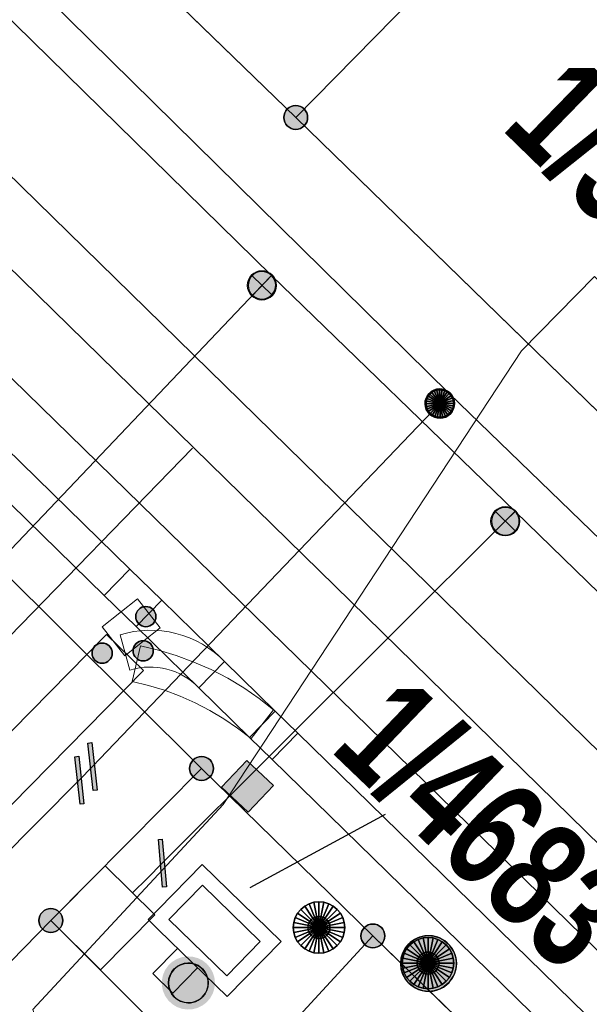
# Model space of a CAD drawing. Header units: metres. Extents: x 2695560 to 2696939, y 1260491 to 1262050.
# Tile 271 of 656: x 2695813.53 to 2695821.27, y 1260949.32 to 1260962.72. Entities that reach past the tile are written whole.
import ezdxf

# ---------------------------------------------------------------- set-up
doc = ezdxf.new("R2010")
doc.units = ezdxf.units.M
doc.linetypes.add('AUSGEZOGEN', pattern=[0])
for name, color, linetype in [('XR$1$AV_Flächen (EO)', 7, 'AUSGEZOGEN'), ('XR$1$AV_Grenzpunkte', 7, 'AUSGEZOGEN'), ('XR$1$AV_Grundstück-Nr.', 7, 'AUSGEZOGEN'), ('XR$1$AV_Hinweislinien', 7, 'AUSGEZOGEN'), ('XR$1$AV_Höhenfixpunkte', 7, 'AUSGEZOGEN'), ('XR$1$AV_Linien (BB)', 7, 'AUSGEZOGEN'), ('XR$1$AV_Linien (EO)', 7, 'AUSGEZOGEN'), ('XR$1$AW_LK_Einlaufschacht alt', 24, 'AUSGEZOGEN'), ('XR$1$AW_LK_Schachtdeckel', 24, 'AUSGEZOGEN'), ('XR$1$EW_LK_Knoten', 1, 'AUSGEZOGEN'), ('XR$1$GA_LK_Absperrarmatur', 32, 'AUSGEZOGEN'), ('XR$1$GA_LK_Rohrleitungsteil', 32, 'AUSGEZOGEN'), ('XR$1$Liegenschaftsgrenzen', 7, 'AUSGEZOGEN'), ('XR$1$PFAV', 255, 'AUSGEZOGEN'), ('XR$1$PFAW', 255, 'AUSGEZOGEN'), ('XR$1$PFGA', 255, 'AUSGEZOGEN'), ('XR$1$PFWA', 255, 'AUSGEZOGEN'), ('XR$1$RAEW', 8, 'AUSGEZOGEN'), ('XR$1$WA_LK_Absperrarmatur', 171, 'AUSGEZOGEN'), ('XR$1$WA_LK_Rohrleitungsteil', 171, 'AUSGEZOGEN')]:
    doc.layers.add(name, color=color, linetype=linetype)
for name, color, linetype, lineweight in [('XR$2$ABW-Linie-M-ungenau-tot', 6, 'AUSGEZOGEN', 18), ('XR$2$ABW-Linie-R-genau', 4, 'AUSGEZOGEN', 18), ('XR$2$ABW-LinieFlaeche-R-genau', 4, 'AUSGEZOGEN', 18), ('XR$2$ABW-Punkt', 6, 'AUSGEZOGEN', 18), ('XR$2$ELE-Flaeche-oberirdisch', 1, 'AUSGEZOGEN', 18), ('XR$2$ELE-LinieFlaeche-genau', 1, 'AUSGEZOGEN', 18), ('XR$2$GAS-Linie-genau', 12, 'AUSGEZOGEN', 18), ('XR$2$GAS-Punkt', 12, 'AUSGEZOGEN', 18), ('XR$2$KOM-Linie-U-genau', 91, 'AUSGEZOGEN', 18), ('XR$2$WAS-Flaeche-oberirdisch', 5, 'AUSGEZOGEN', 18), ('XR$2$WAS-Linie-genau', 5, 'AUSGEZOGEN', 18), ('XR$2$WAS-Punkt', 5, 'AUSGEZOGEN', 18)]:
    doc.layers.add(name, color=color, linetype=linetype, lineweight=lineweight)
doc.styles.add('ARIAL', font='arial.ttf')

# ---------------------------------------------------------------- blocks, each defined once
blk = doc.blocks.new('BAV15')
at = {"layer": 'XR$1$PFAV', "transparency": 33554687}
blk.add_hatch(color=7, dxfattribs=at).paths.add_polyline_path([(0.5, 0), (0.49, 0.101), (0.459, 0.197), (0.41, 0.286), (0.344, 0.362), (0.264, 0.424), (0.174, 0.469), (0.076, 0.494), (-0.025, 0.499), (-0.125, 0.484), (-0.22, 0.449), (-0.306, 0.395), (-0.379, 0.326), (-0.437, 0.243), (-0.477, 0.15), (-0.497, 0.051), (-0.497, -0.051), (-0.477, -0.15), (-0.437, -0.243), (-0.379, -0.326), (-0.306, -0.395), (-0.22, -0.449), (-0.125, -0.484), (-0.025, -0.499), (0.076, -0.494), (0.174, -0.469), (0.264, -0.424), (0.344, -0.362), (0.41, -0.286), (0.459, -0.197), (0.49, -0.101)])
at = {"color": 7, "transparency": 33554687}
for start, end in [(90, 270), (270, 90)]:
    blk.add_arc((0, 0), 0.5, start, end, dxfattribs=at)
at = {"layer": 'XR$1$PFAV', "transparency": 33554687}
blk.add_circle((0, 0), 0.5, dxfattribs=at)
blk = doc.blocks.new('BWAV18')
at = {"true_color": 0x000000, "transparency": 33554687}
blk.add_hatch(color=18, dxfattribs=at).paths.add_polyline_path([(0.3, 0), (0.294, 0.06), (0.276, 0.118), (0.246, 0.171), (0.207, 0.217), (0.159, 0.255), (0.104, 0.281), (0.045, 0.297), (-0.015, 0.3), (-0.075, 0.29), (-0.132, 0.269), (-0.184, 0.237), (-0.228, 0.195), (-0.262, 0.146), (-0.286, 0.09), (-0.298, 0.03), (-0.298, -0.03), (-0.286, -0.09), (-0.262, -0.146), (-0.228, -0.195), (-0.184, -0.237), (-0.132, -0.269), (-0.075, -0.29), (-0.015, -0.3), (0.045, -0.297), (0.104, -0.281), (0.159, -0.255), (0.207, -0.217), (0.246, -0.171), (0.276, -0.118), (0.294, -0.06)])
at = {"layer": 'XR$1$PFAV', "transparency": 33554687}
blk.add_hatch(color=7, dxfattribs=at).paths.add_polyline_path([(0.67, 0), (0.656, 0.135), (0.616, 0.264), (0.55, 0.383), (0.462, 0.486), (0.354, 0.569), (0.233, 0.628), (0.101, 0.662), (-0.034, 0.669), (-0.168, 0.649), (-0.295, 0.602), (-0.41, 0.53), (-0.508, 0.436), (-0.586, 0.325), (-0.639, 0.201), (-0.667, 0.068), (-0.667, -0.068), (-0.639, -0.201), (-0.586, -0.325), (-0.508, -0.436), (-0.41, -0.53), (-0.295, -0.602), (-0.168, -0.649), (-0.034, -0.669), (0.101, -0.662), (0.233, -0.628), (0.354, -0.569), (0.462, -0.486), (0.55, -0.383), (0.616, -0.264), (0.656, -0.135)])
at = {"color": 7, "transparency": 33554687}
for start, end in [(91.1948, 268.8052), (268.8052, 91.1948)]:
    blk.add_arc((0, 0), 0.5, start, end, dxfattribs=at)
at = {"layer": 'XR$1$PFAV', "transparency": 33554687}
blk.add_circle((0, 0), 0.5, dxfattribs=at)
blk = doc.blocks.new('BAW2089')
at = {"layer": 'XR$1$PFAW', "transparency": 33554687}
blk.add_hatch(color=7, dxfattribs=at).paths.add_polyline_path([(-0.5, 0.5), (-0.5, -0.5), (0.5, -0.5), (0.5, 0.5)])
at = {"transparency": 33554687}
blk.add_lwpolyline([(-0.5, 0.5), (0.5, 0.5), (0.5, -0.5), (-0.5, -0.5), (-0.5, 0.5)], close=True, dxfattribs=at)
at = {"layer": 'XR$1$PFAW', "transparency": 33554687}
blk.add_lwpolyline([(-0.5, 0.5), (0.5, 0.5), (0.5, -0.5), (-0.5, -0.5), (-0.5, 0.5)], close=True, dxfattribs=at)
blk = doc.blocks.new('BAW2088')
at = {"layer": 'XR$1$PFAW', "transparency": 33554687}
blk.add_hatch(color=253, dxfattribs=at).paths.add_polyline_path([(0.51, 0), (0.5, 0.101), (0.47, 0.197), (0.421, 0.286), (0.355, 0.362), (0.275, 0.424), (0.184, 0.469), (0.086, 0.494), (-0.015, 0.499), (-0.115, 0.484), (-0.21, 0.449), (-0.296, 0.395), (-0.369, 0.326), (-0.427, 0.243), (-0.467, 0.15), (-0.487, 0.051), (-0.487, -0.051), (-0.467, -0.15), (-0.427, -0.243), (-0.369, -0.326), (-0.296, -0.395), (-0.21, -0.449), (-0.115, -0.484), (-0.015, -0.499), (0.086, -0.494), (0.184, -0.469), (0.275, -0.424), (0.355, -0.362), (0.421, -0.286), (0.47, -0.197), (0.5, -0.101)])
at = {"transparency": 33554687}
for start, end in [(91.1948, 268.8052), (268.8052, 91.1948)]:
    blk.add_arc((0.01, 0), 0.5, start, end, dxfattribs=at)
at = {"layer": 'XR$1$PFAW', "transparency": 33554687}
blk.add_circle((0.01, 0), 0.5, dxfattribs=at)
blk = doc.blocks.new('BWA2013')
at = {"true_color": 0x000000, "transparency": 33554687}
blk.add_hatch(color=18, dxfattribs=at).paths.add_polyline_path([(-0.291, -0.409), (0.352, 0.357), (0.291, 0.409), (-0.352, -0.357)])
at = {"transparency": 33554687}
blk.add_lwpolyline([(-0.291, -0.409), (-0.352, -0.357), (0.291, 0.409), (0.352, 0.357), (-0.291, -0.409)], close=True, dxfattribs=at)
blk = doc.blocks.new('BWA965')
at = {"layer": 'XR$1$PFWA', "transparency": 33554687}
blk.add_hatch(color=7, dxfattribs=at).paths.add_polyline_path([(0, 0.5), (-0.051, 0.497), (-0.101, 0.49), (-0.15, 0.477), (-0.197, 0.459), (-0.243, 0.437), (-0.286, 0.41), (-0.326, 0.379), (-0.362, 0.344), (-0.395, 0.306), (-0.424, 0.264), (-0.449, 0.22), (-0.469, 0.174), (-0.484, 0.125), (-0.494, 0.076), (-0.499, 0.025), (-0.499, -0.025), (-0.494, -0.076), (-0.484, -0.125), (-0.469, -0.174), (-0.449, -0.22), (-0.424, -0.264), (-0.395, -0.306), (-0.362, -0.344), (-0.326, -0.379), (-0.286, -0.41), (-0.243, -0.437), (-0.197, -0.459), (-0.15, -0.477), (-0.101, -0.49), (-0.051, -0.497), (0, -0.5), (0.051, -0.497), (0.101, -0.49), (0.15, -0.477), (0.197, -0.459), (0.243, -0.437), (0.286, -0.41), (0.326, -0.379), (0.362, -0.344), (0.395, -0.306), (0.424, -0.264), (0.449, -0.22), (0.469, -0.174), (0.484, -0.125), (0.494, -0.076), (0.499, -0.025), (0.499, 0.025), (0.494, 0.076), (0.484, 0.125), (0.469, 0.174), (0.449, 0.22), (0.424, 0.264), (0.395, 0.306), (0.362, 0.344), (0.326, 0.379), (0.286, 0.41), (0.243, 0.437), (0.197, 0.459), (0.15, 0.477), (0.101, 0.49), (0.051, 0.497)])
at = {"transparency": 33554687}
blk.add_line((0, 0.5), (0, -0.5), dxfattribs=at)
for start, end in [(90, 270), (270, 90)]:
    blk.add_arc((0, 0), 0.5, start, end, dxfattribs=at)
blk = doc.blocks.new('BGA2013')
at = {"transparency": 33554687}
blk.add_hatch(color=36, dxfattribs=at).paths.add_polyline_path([(-0.291, -0.409), (0.352, 0.357), (0.291, 0.409), (-0.352, -0.357)])
at = {"color": 32, "transparency": 33554687}
blk.add_lwpolyline([(-0.291, -0.409), (-0.352, -0.357), (0.291, 0.409), (0.352, 0.357), (-0.291, -0.409)], close=True, dxfattribs=at)
blk = doc.blocks.new('BGA965')
at = {"layer": 'XR$1$PFGA', "transparency": 33554687}
blk.add_hatch(color=7, dxfattribs=at).paths.add_polyline_path([(0.5, 0), (0.49, 0.101), (0.459, 0.197), (0.41, 0.286), (0.344, 0.362), (0.264, 0.424), (0.174, 0.469), (0.076, 0.494), (-0.025, 0.499), (-0.125, 0.484), (-0.22, 0.449), (-0.306, 0.395), (-0.379, 0.326), (-0.437, 0.243), (-0.477, 0.15), (-0.497, 0.051), (-0.497, -0.051), (-0.477, -0.15), (-0.437, -0.243), (-0.379, -0.326), (-0.306, -0.395), (-0.22, -0.449), (-0.125, -0.484), (-0.025, -0.499), (0.076, -0.494), (0.174, -0.469), (0.264, -0.424), (0.344, -0.362), (0.41, -0.286), (0.459, -0.197), (0.49, -0.101)])
at = {"color": 32, "transparency": 33554687}
blk.add_line((0, 0.5), (0, -0.5), dxfattribs=at)
for start, end in [(90, 270), (270, 90)]:
    blk.add_arc((0, 0), 0.5, start, end, dxfattribs=at)
at = {"layer": 'XR$1$PFGA', "transparency": 33554687}
blk.add_circle((0, 0), 0.5, dxfattribs=at)
blk = doc.blocks.new('BEW957')
at = {"layer": 'XR$1$RAEW', "transparency": 33554687}
blk.add_hatch(color=1, dxfattribs=at).paths.add_polyline_path([(-0.5, 0), (-0.497, -0.051), (-0.49, -0.101), (-0.477, -0.15), (-0.459, -0.197), (-0.437, -0.243), (-0.41, -0.286), (-0.379, -0.326), (-0.344, -0.362), (-0.306, -0.395), (-0.264, -0.424), (-0.22, -0.449), (-0.174, -0.469), (-0.125, -0.484), (-0.076, -0.494), (-0.025, -0.499), (0.025, -0.499), (0.076, -0.494), (0.125, -0.484), (0.174, -0.469), (0.22, -0.449), (0.264, -0.424), (0.306, -0.395), (0.344, -0.362), (0.379, -0.326), (0.41, -0.286), (0.437, -0.243), (0.459, -0.197), (0.477, -0.15), (0.49, -0.101), (0.497, -0.051), (0.5, 0), (0.497, 0.051), (0.49, 0.101), (0.477, 0.15), (0.459, 0.197), (0.437, 0.243), (0.41, 0.286), (0.379, 0.326), (0.344, 0.362), (0.306, 0.395), (0.264, 0.424), (0.22, 0.449), (0.174, 0.469), (0.125, 0.484), (0.076, 0.494), (0.025, 0.499), (-0.025, 0.499), (-0.076, 0.494), (-0.125, 0.484), (-0.174, 0.469), (-0.22, 0.449), (-0.264, 0.424), (-0.306, 0.395), (-0.344, 0.362), (-0.379, 0.326), (-0.41, 0.286), (-0.437, 0.243), (-0.459, 0.197), (-0.477, 0.15), (-0.49, 0.101), (-0.497, 0.051)])
at = {"color": 1, "transparency": 33554687}
for start, end in [(90, 180), (0, 90), (180, 270), (270, 0)]:
    blk.add_arc((0, 0), 0.5, start, end, dxfattribs=at)
at = {"layer": 'XR$1$RAEW', "color": 1, "transparency": 33554687}
blk.add_circle((0, 0), 0.5, dxfattribs=at)
blk = doc.blocks.new('GAS-ABSPERRORGAN')
at = {"layer": 'XR$2$GAS-Punkt', "linetype": 'AUSGEZOGEN', "lineweight": 25, "transparency": 33554687}
blk.add_line((0, 200, 2500), (0, -200, 2500), dxfattribs=at)
for points in [[(-141, 141, 2500), (0, 0, 2500), (-166, 111, 2500)], [(-141, 141), (0, 0), (-166, 111)], [(-141, 141, 2500), (-141, 141), (-166, 111), (-166, 111, 2500)], [(-111, 166, 2500), (0, 0, 2500), (-141, 141, 2500)], [(-111, 166), (0, 0), (-141, 141)], [(-111, 166, 2500), (-111, 166), (-141, 141), (-141, 141, 2500)], [(-77, 185, 2500), (0, 0, 2500), (-111, 166, 2500)], [(-77, 185), (0, 0), (-111, 166)], [(-77, 185, 2500), (-77, 185), (-111, 166), (-111, 166, 2500)], [(-39, 196, 2500), (0, 0, 2500), (-77, 185, 2500)], [(-39, 196), (0, 0), (-77, 185)], [(-39, 196, 2500), (-39, 196), (-77, 185), (-77, 185, 2500)], [(0, 200, 2500), (0, 0, 2500), (-39, 196, 2500)], [(0, 200), (0, 0), (-39, 196)], [(0, 200, 2500), (0, 200), (-39, 196), (-39, 196, 2500)], [(39, 196, 2500), (0, 0, 2500), (0, 200, 2500)], [(39, 196), (0, 0), (0, 200)], [(39, 196, 2500), (39, 196), (0, 200), (0, 200, 2500)], [(77, 185, 2500), (0, 0, 2500), (39, 196, 2500)], [(77, 185), (0, 0), (39, 196)], [(111, 166, 2500), (0, 0, 2500), (77, 185, 2500)], [(111, 166), (0, 0), (77, 185)], [(141, 141, 2500), (0, 0, 2500), (111, 166, 2500)], [(141, 141), (0, 0), (111, 166)], [(166, 111, 2500), (0, 0, 2500), (141, 141, 2500)], [(166, 111), (0, 0), (141, 141)], [(77, 185, 2500), (77, 185), (39, 196), (39, 196, 2500)], [(111, 166, 2500), (111, 166), (77, 185), (77, 185, 2500)], [(141, 141, 2500), (141, 141), (111, 166), (111, 166, 2500)], [(166, 111, 2500), (166, 111), (141, 141), (141, 141, 2500)], [(-196, 39, 2500), (0, 0, 2500), (-200, 0, 2500)], [(-196, 39), (0, 0), (-200, 0)], [(-196, 39, 2500), (-196, 39), (-200, 0), (-200, 0, 2500)], [(-200, 0, 2500), (0, 0, 2500), (-196, -39, 2500)], [(-200, 0), (0, 0), (-196, -39)], [(-185, 77, 2500), (0, 0, 2500), (-196, 39, 2500)], [(-185, 77), (0, 0), (-196, 39)], [(-185, 77, 2500), (-185, 77), (-196, 39), (-196, 39, 2500)], [(-196, -39, 2500), (0, 0, 2500), (-185, -77, 2500)], [(-196, -39), (0, 0), (-185, -77)], [(-166, 111, 2500), (0, 0, 2500), (-185, 77, 2500)], [(-166, 111), (0, 0), (-185, 77)], [(-166, 111, 2500), (-166, 111), (-185, 77), (-185, 77, 2500)], [(-185, -77, 2500), (0, 0, 2500), (-166, -111, 2500)], [(-185, -77), (0, 0), (-166, -111)], [(-166, -111, 2500), (0, 0, 2500), (-141, -141, 2500)], [(-166, -111), (0, 0), (-141, -141)], [(-141, -141, 2500), (0, 0, 2500), (-111, -166, 2500)], [(-141, -141), (0, 0), (-111, -166)], [(-111, -166, 2500), (0, 0, 2500), (-77, -185, 2500)], [(-111, -166), (0, 0), (-77, -185)], [(-77, -185, 2500), (0, 0, 2500), (-39, -196, 2500)], [(-77, -185), (0, 0), (-39, -196)], [(-39, -196, 2500), (0, 0, 2500), (0, -200, 2500)], [(-39, -196), (0, 0), (0, -200)], [(185, 77, 2500), (0, 0, 2500), (166, 111, 2500)], [(185, 77), (0, 0), (166, 111)], [(196, 39, 2500), (0, 0, 2500), (185, 77, 2500)], [(196, 39), (0, 0), (185, 77)], [(200, 0, 2500), (0, 0, 2500), (196, 39, 2500)], [(200, 0), (0, 0), (196, 39)], [(0, -200, 2500), (0, 0, 2500), (39, -196, 2500)], [(39, -196, 2500), (0, 0, 2500), (77, -185, 2500)], [(77, -185, 2500), (0, 0, 2500), (111, -166, 2500)], [(111, -166, 2500), (0, 0, 2500), (141, -141, 2500)], [(141, -141, 2500), (0, 0, 2500), (166, -111, 2500)], [(166, -111, 2500), (0, 0, 2500), (185, -77, 2500)], [(185, -77, 2500), (0, 0, 2500), (196, -39, 2500)], [(196, -39, 2500), (0, 0, 2500), (200, 0, 2500)], [(0, -200), (0, 0), (39, -196)], [(39, -196), (0, 0), (77, -185)], [(77, -185), (0, 0), (111, -166)], [(111, -166), (0, 0), (141, -141)], [(141, -141), (0, 0), (166, -111)], [(166, -111), (0, 0), (185, -77)], [(185, -77), (0, 0), (196, -39)], [(196, -39), (0, 0), (200, 0)], [(185, 77, 2500), (185, 77), (166, 111), (166, 111, 2500)], [(196, 39, 2500), (196, 39), (185, 77), (185, 77, 2500)], [(200, 0, 2500), (200, 0), (196, 39), (196, 39, 2500)], [(-200, 0, 2500), (-200, 0), (-196, -39), (-196, -39, 2500)], [(-196, -39, 2500), (-196, -39), (-185, -77), (-185, -77, 2500)], [(-185, -77, 2500), (-185, -77), (-166, -111), (-166, -111, 2500)], [(-166, -111, 2500), (-166, -111), (-141, -141), (-141, -141, 2500)], [(141, -141, 2500), (141, -141), (166, -111), (166, -111, 2500)], [(166, -111, 2500), (166, -111), (185, -77), (185, -77, 2500)], [(185, -77, 2500), (185, -77), (196, -39), (196, -39, 2500)], [(196, -39, 2500), (196, -39), (200, 0), (200, 0, 2500)], [(-141, -141, 2500), (-141, -141), (-111, -166), (-111, -166, 2500)], [(-111, -166, 2500), (-111, -166), (-77, -185), (-77, -185, 2500)], [(-77, -185, 2500), (-77, -185), (-39, -196), (-39, -196, 2500)], [(-39, -196, 2500), (-39, -196), (0, -200), (0, -200, 2500)], [(0, -200, 2500), (0, -200), (39, -196), (39, -196, 2500)], [(39, -196, 2500), (39, -196), (77, -185), (77, -185, 2500)], [(77, -185, 2500), (77, -185), (111, -166), (111, -166, 2500)], [(111, -166, 2500), (111, -166), (141, -141), (141, -141, 2500)]]:
    blk.add_3dface(points, dxfattribs=at)
blk = doc.blocks.new('WAS-ABSPERRORGAN')
at = {"layer": 'XR$2$WAS-Punkt', "linetype": 'AUSGEZOGEN', "transparency": 33554687}
for p, q in [((0, 200, 2500), (0, -200, 2500)), ((0, 0), (0, 0))]:
    blk.add_line(p, q, dxfattribs=at)
blk.add_circle((0, 0, 502500), 200, dxfattribs=at)
blk = doc.blocks.new('ABW-EINLAUFSCHACHT_RUND')
at = {"layer": 'XR$2$ABW-Linie-M-ungenau-tot', "linetype": 'AUSGEZOGEN', "lineweight": 25, "transparency": 33554687}
for points in [[(-57, 139, 2500), (0, 0, 2500), (-83, 125, 2500)], [(-57, 139), (0, 0), (-83, 125)], [(-57, 139, 2500), (-57, 139), (-83, 125), (-83, 125, 2500)], [(-29, 147, 2500), (0, 0, 2500), (-57, 139, 2500)], [(-29, 147), (0, 0), (-57, 139)], [(-29, 147, 2500), (-29, 147), (-57, 139), (-57, 139, 2500)], [(0, 150, 2500), (0, 0, 2500), (-29, 147, 2500)], [(0, 150), (0, 0), (-29, 147)], [(0, 150, 2500), (0, 150), (-29, 147), (-29, 147, 2500)], [(29, 147, 2500), (0, 0, 2500), (0, 150, 2500)], [(29, 147), (0, 0), (0, 150)], [(29, 147, 2500), (29, 147), (0, 150), (0, 150, 2500)], [(57, 139, 2500), (0, 0, 2500), (29, 147, 2500)], [(57, 139), (0, 0), (29, 147)], [(83, 125, 2500), (0, 0, 2500), (57, 139, 2500)], [(83, 125), (0, 0), (57, 139)], [(57, 139, 2500), (57, 139), (29, 147), (29, 147, 2500)], [(83, 125, 2500), (83, 125), (57, 139), (57, 139, 2500)], [(-147, 29, 2500), (0, 0, 2500), (-150, 0, 2500)], [(-147, 29), (0, 0), (-150, 0)], [(-147, 29, 2500), (-147, 29), (-150, 0), (-150, 0, 2500)], [(-150, 0, 2500), (0, 0, 2500), (-147, -29, 2500)], [(-150, 0), (0, 0), (-147, -29)], [(-150, 0, 2500), (-150, 0), (-147, -29), (-147, -29, 2500)], [(-139, 57, 2500), (0, 0, 2500), (-147, 29, 2500)], [(-139, 57), (0, 0), (-147, 29)], [(-139, 57, 2500), (-139, 57), (-147, 29), (-147, 29, 2500)], [(-147, -29, 2500), (0, 0, 2500), (-139, -57, 2500)], [(-147, -29), (0, 0), (-139, -57)], [(-125, 83, 2500), (0, 0, 2500), (-139, 57, 2500)], [(-125, 83), (0, 0), (-139, 57)], [(-125, 83, 2500), (-125, 83), (-139, 57), (-139, 57, 2500)], [(-139, -57, 2500), (0, 0, 2500), (-125, -83, 2500)], [(-139, -57), (0, 0), (-125, -83)], [(-106, 106, 2500), (0, 0, 2500), (-125, 83, 2500)], [(-106, 106), (0, 0), (-125, 83)], [(-106, 106, 2500), (-106, 106), (-125, 83), (-125, 83, 2500)], [(-125, -83, 2500), (0, 0, 2500), (-106, -106, 2500)], [(-125, -83), (0, 0), (-106, -106)], [(-83, 125, 2500), (0, 0, 2500), (-106, 106, 2500)], [(-83, 125), (0, 0), (-106, 106)], [(-83, 125, 2500), (-83, 125), (-106, 106), (-106, 106, 2500)], [(-106, -106, 2500), (0, 0, 2500), (-83, -125, 2500)], [(-106, -106), (0, 0), (-83, -125)], [(-83, -125, 2500), (0, 0, 2500), (-57, -139, 2500)], [(-83, -125), (0, 0), (-57, -139)], [(-57, -139, 2500), (0, 0, 2500), (-29, -147, 2500)], [(-57, -139), (0, 0), (-29, -147)], [(-29, -147, 2500), (0, 0, 2500), (0, -150, 2500)], [(-29, -147), (0, 0), (0, -150)], [(106, 106, 2500), (0, 0, 2500), (83, 125, 2500)], [(106, 106), (0, 0), (83, 125)], [(125, 83, 2500), (0, 0, 2500), (106, 106, 2500)], [(125, 83), (0, 0), (106, 106)], [(139, 57, 2500), (0, 0, 2500), (125, 83, 2500)], [(139, 57), (0, 0), (125, 83)], [(147, 29, 2500), (0, 0, 2500), (139, 57, 2500)], [(147, 29), (0, 0), (139, 57)], [(150, 0, 2500), (0, 0, 2500), (147, 29, 2500)], [(150, 0), (0, 0), (147, 29)], [(0, -150, 2500), (0, 0, 2500), (29, -147, 2500)], [(29, -147, 2500), (0, 0, 2500), (57, -139, 2500)], [(57, -139, 2500), (0, 0, 2500), (83, -125, 2500)], [(83, -125, 2500), (0, 0, 2500), (106, -106, 2500)], [(106, -106, 2500), (0, 0, 2500), (125, -83, 2500)], [(125, -83, 2500), (0, 0, 2500), (139, -57, 2500)], [(139, -57, 2500), (0, 0, 2500), (147, -29, 2500)], [(147, -29, 2500), (0, 0, 2500), (150, 0, 2500)], [(0, -150), (0, 0), (29, -147)], [(29, -147), (0, 0), (57, -139)], [(57, -139), (0, 0), (83, -125)], [(83, -125), (0, 0), (106, -106)], [(106, -106), (0, 0), (125, -83)], [(125, -83), (0, 0), (139, -57)], [(139, -57), (0, 0), (147, -29)], [(147, -29), (0, 0), (150, 0)], [(106, 106, 2500), (106, 106), (83, 125), (83, 125, 2500)], [(125, 83, 2500), (125, 83), (106, 106), (106, 106, 2500)], [(139, 57, 2500), (139, 57), (125, 83), (125, 83, 2500)], [(147, 29, 2500), (147, 29), (139, 57), (139, 57, 2500)], [(150, 0, 2500), (150, 0), (147, 29), (147, 29, 2500)], [(147, -29, 2500), (147, -29), (150, 0), (150, 0, 2500)], [(-147, -29, 2500), (-147, -29), (-139, -57), (-139, -57, 2500)], [(-139, -57, 2500), (-139, -57), (-125, -83), (-125, -83, 2500)], [(-125, -83, 2500), (-125, -83), (-106, -106), (-106, -106, 2500)], [(-106, -106, 2500), (-106, -106), (-83, -125), (-83, -125, 2500)], [(-83, -125, 2500), (-83, -125), (-57, -139), (-57, -139, 2500)], [(57, -139, 2500), (57, -139), (83, -125), (83, -125, 2500)], [(83, -125, 2500), (83, -125), (106, -106), (106, -106, 2500)], [(106, -106, 2500), (106, -106), (125, -83), (125, -83, 2500)], [(125, -83, 2500), (125, -83), (139, -57), (139, -57, 2500)], [(139, -57, 2500), (139, -57), (147, -29), (147, -29, 2500)], [(-57, -139, 2500), (-57, -139), (-29, -147), (-29, -147, 2500)], [(-29, -147, 2500), (-29, -147), (0, -150), (0, -150, 2500)], [(0, -150, 2500), (0, -150), (29, -147), (29, -147, 2500)], [(29, -147, 2500), (29, -147), (57, -139), (57, -139, 2500)]]:
    blk.add_3dface(points, dxfattribs=at)
blk = doc.blocks.new('ABW-SCHLAMMSAMMLER_RUND')
at = {"layer": 'XR$2$ABW-Punkt', "linetype": 'AUSGEZOGEN', "lineweight": 13, "transparency": 33554687}
for p, q in [((-70, 75, 2500), (70, 75, 2500)), ((-70, -75, 2500), (70, -75, 2500))]:
    blk.add_line(p, q, dxfattribs=at)
blk.add_polyline3d([(90, 0, 2500), (0, 0, 2500), (-90, 0, 2500)], dxfattribs=at)
at = {"layer": 'XR$2$ABW-Punkt', "linetype": 'AUSGEZOGEN', "lineweight": 25, "transparency": 33554687}
for points in [[(-57, 139, 2500), (0, 0, 2500), (-83, 125, 2500)], [(-57, 139), (0, 0), (-83, 125)], [(-57, 139, 2500), (-57, 139), (-83, 125), (-83, 125, 2500)], [(-29, 147, 2500), (0, 0, 2500), (-57, 139, 2500)], [(-29, 147), (0, 0), (-57, 139)], [(-29, 147, 2500), (-29, 147), (-57, 139), (-57, 139, 2500)], [(0, 150, 2500), (0, 0, 2500), (-29, 147, 2500)], [(0, 150), (0, 0), (-29, 147)], [(0, 150, 2500), (0, 150), (-29, 147), (-29, 147, 2500)], [(29, 147, 2500), (0, 0, 2500), (0, 150, 2500)], [(29, 147), (0, 0), (0, 150)], [(29, 147, 2500), (29, 147), (0, 150), (0, 150, 2500)], [(57, 139, 2500), (0, 0, 2500), (29, 147, 2500)], [(57, 139), (0, 0), (29, 147)], [(83, 125, 2500), (0, 0, 2500), (57, 139, 2500)], [(83, 125), (0, 0), (57, 139)], [(57, 139, 2500), (57, 139), (29, 147), (29, 147, 2500)], [(83, 125, 2500), (83, 125), (57, 139), (57, 139, 2500)], [(-147, 29, 2500), (0, 0, 2500), (-150, 0, 2500)], [(-147, 29), (0, 0), (-150, 0)], [(-147, 29, 2500), (-147, 29), (-150, 0), (-150, 0, 2500)], [(-150, 0, 2500), (0, 0, 2500), (-147, -29, 2500)], [(-150, 0), (0, 0), (-147, -29)], [(-139, 57, 2500), (0, 0, 2500), (-147, 29, 2500)], [(-139, 57), (0, 0), (-147, 29)], [(-139, 57, 2500), (-139, 57), (-147, 29), (-147, 29, 2500)], [(-147, -29, 2500), (0, 0, 2500), (-139, -57, 2500)], [(-147, -29), (0, 0), (-139, -57)], [(-125, 83, 2500), (0, 0, 2500), (-139, 57, 2500)], [(-125, 83), (0, 0), (-139, 57)], [(-125, 83, 2500), (-125, 83), (-139, 57), (-139, 57, 2500)], [(-139, -57, 2500), (0, 0, 2500), (-125, -83, 2500)], [(-139, -57), (0, 0), (-125, -83)], [(-106, 106, 2500), (0, 0, 2500), (-125, 83, 2500)], [(-106, 106), (0, 0), (-125, 83)], [(-106, 106, 2500), (-106, 106), (-125, 83), (-125, 83, 2500)], [(-125, -83, 2500), (0, 0, 2500), (-106, -106, 2500)], [(-125, -83), (0, 0), (-106, -106)], [(-83, 125, 2500), (0, 0, 2500), (-106, 106, 2500)], [(-83, 125), (0, 0), (-106, 106)], [(-83, 125, 2500), (-83, 125), (-106, 106), (-106, 106, 2500)], [(-106, -106, 2500), (0, 0, 2500), (-83, -125, 2500)], [(-106, -106), (0, 0), (-83, -125)], [(-83, -125, 2500), (0, 0, 2500), (-57, -139, 2500)], [(-83, -125), (0, 0), (-57, -139)], [(-57, -139, 2500), (0, 0, 2500), (-29, -147, 2500)], [(-57, -139), (0, 0), (-29, -147)], [(-29, -147, 2500), (0, 0, 2500), (0, -150, 2500)], [(-29, -147), (0, 0), (0, -150)], [(106, 106, 2500), (0, 0, 2500), (83, 125, 2500)], [(106, 106), (0, 0), (83, 125)], [(125, 83, 2500), (0, 0, 2500), (106, 106, 2500)], [(125, 83), (0, 0), (106, 106)], [(139, 57, 2500), (0, 0, 2500), (125, 83, 2500)], [(139, 57), (0, 0), (125, 83)], [(147, 29, 2500), (0, 0, 2500), (139, 57, 2500)], [(147, 29), (0, 0), (139, 57)], [(150, 0, 2500), (0, 0, 2500), (147, 29, 2500)], [(150, 0), (0, 0), (147, 29)], [(0, -150, 2500), (0, 0, 2500), (29, -147, 2500)], [(29, -147, 2500), (0, 0, 2500), (57, -139, 2500)], [(57, -139, 2500), (0, 0, 2500), (83, -125, 2500)], [(83, -125, 2500), (0, 0, 2500), (106, -106, 2500)], [(106, -106, 2500), (0, 0, 2500), (125, -83, 2500)], [(125, -83, 2500), (0, 0, 2500), (139, -57, 2500)], [(139, -57, 2500), (0, 0, 2500), (147, -29, 2500)], [(147, -29, 2500), (0, 0, 2500), (150, 0, 2500)], [(0, -150), (0, 0), (29, -147)], [(29, -147), (0, 0), (57, -139)], [(57, -139), (0, 0), (83, -125)], [(83, -125), (0, 0), (106, -106)], [(106, -106), (0, 0), (125, -83)], [(125, -83), (0, 0), (139, -57)], [(139, -57), (0, 0), (147, -29)], [(147, -29), (0, 0), (150, 0)], [(106, 106, 2500), (106, 106), (83, 125), (83, 125, 2500)], [(125, 83, 2500), (125, 83), (106, 106), (106, 106, 2500)], [(139, 57, 2500), (139, 57), (125, 83), (125, 83, 2500)], [(147, 29, 2500), (147, 29), (139, 57), (139, 57, 2500)], [(150, 0, 2500), (150, 0), (147, 29), (147, 29, 2500)], [(-150, 0, 2500), (-150, 0), (-147, -29), (-147, -29, 2500)], [(-147, -29, 2500), (-147, -29), (-139, -57), (-139, -57, 2500)], [(-139, -57, 2500), (-139, -57), (-125, -83), (-125, -83, 2500)], [(-125, -83, 2500), (-125, -83), (-106, -106), (-106, -106, 2500)], [(-106, -106, 2500), (-106, -106), (-83, -125), (-83, -125, 2500)], [(-83, -125, 2500), (-83, -125), (-57, -139), (-57, -139, 2500)], [(57, -139, 2500), (57, -139), (83, -125), (83, -125, 2500)], [(83, -125, 2500), (83, -125), (106, -106), (106, -106, 2500)], [(106, -106, 2500), (106, -106), (125, -83), (125, -83, 2500)], [(125, -83, 2500), (125, -83), (139, -57), (139, -57, 2500)], [(139, -57, 2500), (139, -57), (147, -29), (147, -29, 2500)], [(147, -29, 2500), (147, -29), (150, 0), (150, 0, 2500)], [(-57, -139, 2500), (-57, -139), (-29, -147), (-29, -147, 2500)], [(-29, -147, 2500), (-29, -147), (0, -150), (0, -150, 2500)], [(0, -150, 2500), (0, -150), (29, -147), (29, -147, 2500)], [(29, -147, 2500), (29, -147), (57, -139), (57, -139, 2500)]]:
    blk.add_3dface(points, dxfattribs=at)
blk = doc.blocks.new('ABW-DECKEL')
at = {"layer": 'XR$2$ABW-Punkt', "linetype": 'AUSGEZOGEN', "lineweight": 25, "transparency": 33554687}
for points in [[(-194, 291, 2500), (0, 0, 2500), (-247, 247, 2500)], [(-194, 291), (0, 0), (-247, 247)], [(-194, 291, 2500), (-194, 291), (-247, 247), (-247, 247, 2500)], [(-134, 323, 2500), (0, 0, 2500), (-194, 291, 2500)], [(-134, 323), (0, 0), (-194, 291)], [(-134, 323, 2500), (-134, 323), (-194, 291), (-194, 291, 2500)], [(-68, 343, 2500), (0, 0, 2500), (-134, 323, 2500)], [(-68, 343), (0, 0), (-134, 323)], [(-68, 343, 2500), (-68, 343), (-134, 323), (-134, 323, 2500)], [(0, 350, 2500), (0, 0, 2500), (-68, 343, 2500)], [(0, 350), (0, 0), (-68, 343)], [(0, 350, 2500), (0, 350), (-68, 343), (-68, 343, 2500)], [(68, 343, 2500), (0, 0, 2500), (0, 350, 2500)], [(68, 343), (0, 0), (0, 350)], [(68, 343, 2500), (68, 343), (0, 350), (0, 350, 2500)], [(134, 323, 2500), (0, 0, 2500), (68, 343, 2500)], [(134, 323), (0, 0), (68, 343)], [(194, 291, 2500), (0, 0, 2500), (134, 323, 2500)], [(194, 291), (0, 0), (134, 323)], [(247, 247, 2500), (0, 0, 2500), (194, 291, 2500)], [(247, 247), (0, 0), (194, 291)], [(134, 323, 2500), (134, 323), (68, 343), (68, 343, 2500)], [(194, 291, 2500), (194, 291), (134, 323), (134, 323, 2500)], [(247, 247, 2500), (247, 247), (194, 291), (194, 291, 2500)], [(-291, 194, 2500), (0, 0, 2500), (-323, 134, 2500)], [(-291, 194), (0, 0), (-323, 134)], [(-291, 194, 2500), (-291, 194), (-323, 134), (-323, 134, 2500)], [(-247, 247, 2500), (0, 0, 2500), (-291, 194, 2500)], [(-247, 247), (0, 0), (-291, 194)], [(-247, 247, 2500), (-247, 247), (-291, 194), (-291, 194, 2500)], [(291, 194, 2500), (0, 0, 2500), (247, 247, 2500)], [(291, 194), (0, 0), (247, 247)], [(323, 134, 2500), (0, 0, 2500), (291, 194, 2500)], [(323, 134), (0, 0), (291, 194)], [(291, 194, 2500), (291, 194), (247, 247), (247, 247, 2500)], [(323, 134, 2500), (323, 134), (291, 194), (291, 194, 2500)], [(-343, 68, 2500), (0, 0, 2500), (-350, 0, 2500)], [(-343, 68), (0, 0), (-350, 0)], [(-343, 68, 2500), (-343, 68), (-350, 0), (-350, 0, 2500)], [(-350, 0, 2500), (0, 0, 2500), (-343, -68, 2500)], [(-350, 0), (0, 0), (-343, -68)], [(-323, 134, 2500), (0, 0, 2500), (-343, 68, 2500)], [(-323, 134), (0, 0), (-343, 68)], [(-323, 134, 2500), (-323, 134), (-343, 68), (-343, 68, 2500)], [(-343, -68, 2500), (0, 0, 2500), (-323, -134, 2500)], [(-343, -68), (0, 0), (-323, -134)], [(-323, -134, 2500), (0, 0, 2500), (-291, -194, 2500)], [(-323, -134), (0, 0), (-291, -194)], [(-291, -194, 2500), (0, 0, 2500), (-247, -247, 2500)], [(-291, -194), (0, 0), (-247, -247)], [(-247, -247, 2500), (0, 0, 2500), (-194, -291, 2500)], [(-247, -247), (0, 0), (-194, -291)], [(-194, -291, 2500), (0, 0, 2500), (-134, -323, 2500)], [(-194, -291), (0, 0), (-134, -323)], [(-134, -323, 2500), (0, 0, 2500), (-68, -343, 2500)], [(-134, -323), (0, 0), (-68, -343)], [(-68, -343, 2500), (0, 0, 2500), (0, -350, 2500)], [(-68, -343), (0, 0), (0, -350)], [(343, 68, 2500), (0, 0, 2500), (323, 134, 2500)], [(343, 68), (0, 0), (323, 134)], [(350, 0, 2500), (0, 0, 2500), (343, 68, 2500)], [(350, 0), (0, 0), (343, 68)], [(0, -350, 2500), (0, 0, 2500), (68, -343, 2500)], [(68, -343, 2500), (0, 0, 2500), (134, -323, 2500)], [(134, -323, 2500), (0, 0, 2500), (194, -291, 2500)], [(194, -291, 2500), (0, 0, 2500), (247, -247, 2500)], [(247, -247, 2500), (0, 0, 2500), (291, -194, 2500)], [(291, -194, 2500), (0, 0, 2500), (323, -134, 2500)], [(323, -134, 2500), (0, 0, 2500), (343, -68, 2500)], [(343, -68, 2500), (0, 0, 2500), (350, 0, 2500)], [(0, -350), (0, 0), (68, -343)], [(68, -343), (0, 0), (134, -323)], [(134, -323), (0, 0), (194, -291)], [(194, -291), (0, 0), (247, -247)], [(247, -247), (0, 0), (291, -194)], [(291, -194), (0, 0), (323, -134)], [(323, -134), (0, 0), (343, -68)], [(343, -68), (0, 0), (350, 0)], [(343, 68, 2500), (343, 68), (323, 134), (323, 134, 2500)], [(350, 0, 2500), (350, 0), (343, 68), (343, 68, 2500)], [(-350, 0, 2500), (-350, 0), (-343, -68), (-343, -68, 2500)], [(-343, -68, 2500), (-343, -68), (-323, -134), (-323, -134, 2500)], [(-323, -134, 2500), (-323, -134), (-291, -194), (-291, -194, 2500)], [(291, -194, 2500), (291, -194), (323, -134), (323, -134, 2500)], [(323, -134, 2500), (323, -134), (343, -68), (343, -68, 2500)], [(343, -68, 2500), (343, -68), (350, 0), (350, 0, 2500)], [(-291, -194, 2500), (-291, -194), (-247, -247), (-247, -247, 2500)], [(-247, -247, 2500), (-247, -247), (-194, -291), (-194, -291, 2500)], [(194, -291, 2500), (194, -291), (247, -247), (247, -247, 2500)], [(247, -247, 2500), (247, -247), (291, -194), (291, -194, 2500)], [(-194, -291, 2500), (-194, -291), (-134, -323), (-134, -323, 2500)], [(-134, -323, 2500), (-134, -323), (-68, -343), (-68, -343, 2500)], [(-68, -343, 2500), (-68, -343), (0, -350), (0, -350, 2500)], [(0, -350, 2500), (0, -350), (68, -343), (68, -343, 2500)], [(68, -343, 2500), (68, -343), (134, -323), (134, -323, 2500)], [(134, -323, 2500), (134, -323), (194, -291), (194, -291, 2500)]]:
    blk.add_3dface(points, dxfattribs=at)

msp = doc.modelspace()

# ---------------------------------------------------------------- linework, layer by layer
at = {"layer": 'XR$1$AV_Flächen (EO)', "color": 7, "linetype": 'AUSGEZOGEN', "transparency": 33554687}
for points in [[(2695816.006, 1260951.224), (2695815.413, 1260950.615), (2695815.273, 1260950.472), (2695815.416, 1260950.332), (2695816.347, 1260949.425), (2695817.08, 1260950.176), (2695816.006, 1260951.224)], [(2695816.797, 1260950.173), (2695816.01, 1260950.941), (2695815.556, 1260950.475), (2695816.343, 1260949.707), (2695816.797, 1260950.173)]]:
    msp.add_lwpolyline(points, close=True, dxfattribs=at)
at = {"layer": 'XR$1$AV_Hinweislinien', "color": 7, "linetype": 'AUSGEZOGEN', "transparency": 33554687}
msp.add_line((2695818.497, 1260951.904), (2695816.656, 1260950.907), dxfattribs=at)
at = {"layer": 'XR$1$AV_Linien (BB)', "color": 7, "linetype": 'AUSGEZOGEN', "transparency": 33554687}
for p, q in [((2695813.95, 1260950.46), (2695816, 1260952.53)), ((2695801.66, 1260937.93), (2695813.95, 1260950.46))]:
    msp.add_line(p, q, dxfattribs=at)
for points in [[(2695829.29, 1260949.69), (2695817.28, 1260961.39), (2695807.47, 1260970.894)], [(2695816, 1260952.53), (2695818.33, 1260950.25), (2695833.449, 1260935.545)], [(2695813.95, 1260950.46), (2695816.33, 1260948.08), (2695815.138, 1260946.609)]]:
    msp.add_lwpolyline(points, dxfattribs=at)
at = {"layer": 'XR$1$AV_Linien (EO)', "color": 7, "linetype": 'AUSGEZOGEN', "transparency": 33554687}
msp.add_lwpolyline([(2695816.006, 1260951.224), (2695817.08, 1260950.176), (2695816.347, 1260949.425), (2695815.416, 1260950.332), (2695815.273, 1260950.472), (2695815.413, 1260950.615), (2695816.006, 1260951.224)], close=True, dxfattribs=at)
msp.add_lwpolyline([(2695815.946, 1260949.816), (2695815.611, 1260949.472), (2695815.339, 1260949.737), (2695815.674, 1260950.081)], dxfattribs=at)
at = {"layer": 'XR$1$Liegenschaftsgrenzen', "color": 7, "linetype": 'AUSGEZOGEN', "transparency": 33554687}
for p, q in [((2695802.19, 1260976.01), (2695817.28, 1260961.39)), ((2695817.28, 1260961.39), (2695829.29, 1260949.69)), ((2695812.44, 1260956.07), (2695816, 1260952.53)), ((2695816, 1260952.53), (2695813.95, 1260950.46)), ((2695818.33, 1260950.25), (2695816, 1260952.53)), ((2695813.95, 1260950.46), (2695801.66, 1260937.93)), ((2695818.33, 1260950.25), (2695833.449, 1260935.545))]:
    msp.add_line(p, q, dxfattribs=at)
for points in [[(2695832, 1260976.35), (2695829.55, 1260973.88), (2695817.28, 1260961.39)], [(2695813.95, 1260950.46), (2695816.33, 1260948.08), (2695818.33, 1260950.25)]]:
    msp.add_lwpolyline(points, dxfattribs=at)
at = {"layer": 'XR$2$ABW-Linie-R-genau', "linetype": 'AUSGEZOGEN', "transparency": 33554687}
msp.add_line((2695799.145, 1260939.686), (2695815.877, 1260956.887), dxfattribs=at)
at = {"layer": 'XR$2$ABW-LinieFlaeche-R-genau', "linetype": 'AUSGEZOGEN', "transparency": 33554687}
msp.add_lwpolyline([(2695825.695, 1260947.294), (2695791.611, 1260980.673), (2695792.241, 1260981.317), (2695826.325, 1260947.938), (2695825.695, 1260947.294)], close=True, dxfattribs=at)
at = {"layer": 'XR$2$ELE-Flaeche-oberirdisch', "transparency": 33554687}
msp.add_lwpolyline([(2695814.708, 1260954.353), (2695799.086, 1260938.447), (2695799.586, 1260937.957), (2695815.208, 1260953.863), (2695814.708, 1260954.353)], close=True, dxfattribs=at)
at = {"layer": 'XR$2$ELE-LinieFlaeche-genau', "linetype": 'AUSGEZOGEN', "transparency": 33554687}
for points in [[(2695814.676, 1260954.884), (2695807.706, 1260961.7), (2695808.056, 1260962.058), (2695815.026, 1260955.242), (2695814.676, 1260954.884)], [(2695815.108, 1260954.461), (2695814.676, 1260954.884), (2695815.026, 1260955.242), (2695815.458, 1260954.819), (2695815.108, 1260954.461)], [(2695814.648, 1260954.456), (2695815.128, 1260954.836), (2695815.438, 1260954.444), (2695814.958, 1260954.064), (2695814.648, 1260954.456)], [(2695815.961, 1260953.627), (2695815.108, 1260954.461), (2695815.458, 1260954.819), (2695816.311, 1260953.985), (2695815.961, 1260953.627)], [(2695815.961, 1260953.628), (2695815.912, 1260953.676), (2695815.863, 1260953.716), (2695815.812, 1260953.753), (2695815.758, 1260953.787), (2695815.704, 1260953.817), (2695815.647, 1260953.843), (2695815.589, 1260953.864), (2695815.529, 1260953.881), (2695815.467, 1260953.895), (2695815.405, 1260953.904), (2695815.342, 1260953.909), (2695815.279, 1260953.91), (2695815.217, 1260953.906), (2695815.155, 1260953.898), (2695815.093, 1260953.886), (2695815.024, 1260953.867), (2695814.892, 1260954.349), (2695814.977, 1260954.372), (2695815.073, 1260954.392), (2695815.169, 1260954.404), (2695815.267, 1260954.41), (2695815.364, 1260954.409), (2695815.461, 1260954.402), (2695815.557, 1260954.387), (2695815.651, 1260954.367), (2695815.745, 1260954.34), (2695815.837, 1260954.305), (2695815.926, 1260954.265), (2695816.012, 1260954.219), (2695816.094, 1260954.167), (2695816.171, 1260954.11), (2695816.246, 1260954.048), (2695816.311, 1260953.984), (2695815.961, 1260953.628)], [(2695816.673, 1260952.935), (2695816.489, 1260953.077), (2695816.304, 1260953.204), (2695816.111, 1260953.32), (2695815.912, 1260953.424), (2695815.707, 1260953.514), (2695815.496, 1260953.593), (2695815.28, 1260953.659), (2695815.055, 1260953.713), (2695815.171, 1260954.199), (2695815.412, 1260954.141), (2695815.656, 1260954.067), (2695815.895, 1260953.978), (2695816.128, 1260953.874), (2695816.355, 1260953.756), (2695816.574, 1260953.626), (2695816.785, 1260953.481), (2695816.979, 1260953.329), (2695816.673, 1260952.935)], [(2695816.651, 1260952.953), (2695815.961, 1260953.627), (2695816.311, 1260953.985), (2695817.001, 1260953.311), (2695816.651, 1260952.953)], [(2695816.959, 1260952.652), (2695816.651, 1260952.953), (2695817.001, 1260953.311), (2695817.309, 1260953.01), (2695816.959, 1260952.652)], [(2695825.971, 1260943.84), (2695816.959, 1260952.652), (2695817.309, 1260953.01), (2695826.321, 1260944.198), (2695825.971, 1260943.84)]]:
    msp.add_lwpolyline(points, close=True, dxfattribs=at)
at = {"layer": 'XR$2$GAS-Linie-genau', "linetype": 'AUSGEZOGEN', "transparency": 33554687}
for p, q in [((2695812.1, 1260964.795), (2695819.369, 1260957.632)), ((2695819.239, 1260957.496), (2695819.369, 1260957.632)), ((2695819.369, 1260957.632), (2695825.573, 1260951.618)), ((2695814.514, 1260952.555), (2695819.239, 1260957.496)), ((2695814.336, 1260952.369), (2695814.514, 1260952.555)), ((2695814.336, 1260952.369), (2695799.9, 1260937.847))]:
    msp.add_line(p, q, dxfattribs=at)
at = {"layer": 'XR$2$KOM-Linie-U-genau', "linetype": 'AUSGEZOGEN', "transparency": 33554687}
msp.add_line((2695801.44, 1260969.532), (2695829.571, 1260942.059), dxfattribs=at)
msp.add_lwpolyline([(2695807.256, 1260939.587), (2695814.509, 1260946.923), (2695813.704, 1260949.251), (2695816.293, 1260952.041), (2695820.351, 1260958.215), (2695821.345, 1260959.227), (2695831.413, 1260949.43), (2695839.307, 1260957.375)], dxfattribs=at)
at = {"layer": 'XR$2$WAS-Flaeche-oberirdisch', "transparency": 33554687}
msp.add_lwpolyline([(2695814.623, 1260949.791), (2695815.362, 1260950.538), (2695814.687, 1260951.206), (2695813.948, 1260950.46), (2695814.623, 1260949.791)], close=True, dxfattribs=at)
at = {"layer": 'XR$2$WAS-Linie-genau', "linetype": 'AUSGEZOGEN', "transparency": 33554687}
for p, q in [((2695811.35, 1260964.732), (2695816.949, 1260959.24)), ((2695816.82, 1260959.104), (2695816.949, 1260959.24)), ((2695816.949, 1260959.24), (2695820.263, 1260956.026)), ((2695812.537, 1260954.597), (2695816.82, 1260959.104)), ((2695820.13, 1260955.894), (2695820.263, 1260956.026)), ((2695820.263, 1260956.026), (2695824.832, 1260951.583)), ((2695815.465, 1260951.239), (2695820.13, 1260955.894)), ((2695815.263, 1260951.037), (2695815.465, 1260951.239)), ((2695815.061, 1260950.836), (2695815.263, 1260951.037))]:
    msp.add_line(p, q, dxfattribs=at)

# ---------------------------------------------------------------- block references
at = {"layer": 'XR$1$AV_Grenzpunkte', "color": 7, "linetype": 'AUSGEZOGEN', "lineweight": -3, "transparency": 33554687, "xscale": 0.3249999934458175, "yscale": 0.3249999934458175}
for p in [(2695817.28, 1260961.39), (2695816, 1260952.53), (2695813.95, 1260950.46), (2695818.33, 1260950.25)]:
    msp.add_blockref('BAV15', p, dxfattribs=at)
at = {"layer": 'XR$1$AV_Höhenfixpunkte', "color": 7, "linetype": 'AUSGEZOGEN', "lineweight": -3, "transparency": 33554687, "xscale": 0.5399999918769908, "yscale": 0.5399999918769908}
msp.add_blockref('BWAV18', (2695815.82, 1260949.61, 436.384), dxfattribs=at)
at = {"layer": 'XR$1$AW_LK_Einlaufschacht alt', "color": 24, "linetype": 'AUSGEZOGEN', "lineweight": -3, "transparency": 33554687, "xscale": 0.500000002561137, "yscale": 0.5000000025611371, "rotation": 316.632388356}
msp.add_blockref('BAW2089', (2695816.624, 1260952.286), dxfattribs=at)
at = {"layer": 'XR$1$AW_LK_Schachtdeckel', "color": 24, "linetype": 'AUSGEZOGEN', "lineweight": -3, "transparency": 33554687, "xscale": 0.7578193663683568, "yscale": 0.7578193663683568, "rotation": 317.090286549}
msp.add_blockref('BAW2088', (2695819.082, 1260949.88), dxfattribs=at)
at = {"layer": 'XR$1$EW_LK_Knoten', "color": 1, "linetype": 'AUSGEZOGEN', "lineweight": -3, "transparency": 33554687, "xscale": 0.2749999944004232, "yscale": 0.2749999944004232}
for p in [(2695815.242, 1260954.596), (2695814.647, 1260954.099), (2695815.206, 1260954.131)]:
    msp.add_blockref('BEW957', p, dxfattribs=at)
at = {"layer": 'XR$1$GA_LK_Absperrarmatur', "color": 32, "linetype": 'AUSGEZOGEN', "lineweight": -3, "transparency": 33554687, "xscale": 0.3749999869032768, "yscale": 0.3749999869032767, "rotation": 46.27980000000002}
msp.add_blockref('BGA965', (2695819.241, 1260957.496), dxfattribs=at)
at = {"layer": 'XR$1$GA_LK_Rohrleitungsteil', "color": 32, "linetype": 'AUSGEZOGEN', "lineweight": -3, "transparency": 33554687, "xscale": 0.6499999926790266, "yscale": 0.6499999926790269, "rotation": 46.2798}
for p in [(2695814.516, 1260952.555), (2695814.338, 1260952.369)]:
    msp.add_blockref('BGA2013', p, dxfattribs=at)
at = {"layer": 'XR$1$WA_LK_Absperrarmatur', "color": 171, "linetype": 'AUSGEZOGEN', "lineweight": -3, "transparency": 33554687, "xscale": 0.3749999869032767, "yscale": 0.3749999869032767}
for p, rotation in [((2695816.821, 1260959.105), 46.237180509), ((2695820.132, 1260955.894), 44.93488562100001)]:
    msp.add_blockref('BWA965', p, dxfattribs=dict(at, rotation=rotation))
at = {"layer": 'XR$1$WA_LK_Rohrleitungsteil', "color": 171, "linetype": 'AUSGEZOGEN', "lineweight": -3, "transparency": 33554687, "xscale": 0.6499999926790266, "yscale": 0.6499999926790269, "rotation": 44.93488562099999}
msp.add_blockref('BWA2013', (2695815.467, 1260951.239), dxfattribs=at)
at = {"layer": 'XR$2$ABW-Punkt', "color": 6, "linetype": 'AUSGEZOGEN', "lineweight": 18, "transparency": 33554687, "xscale": 0.001, "yscale": 0.001, "zscale": 0.001, "rotation": 360}
for name, p in [('ABW-DECKEL', (2695817.596, 1260950.365)), ('ABW-SCHLAMMSAMMLER_RUND', (2695817.596, 1260950.365)), ('ABW-DECKEL', (2695819.08, 1260949.88)), ('ABW-EINLAUFSCHACHT_RUND', (2695819.08, 1260949.88))]:
    msp.add_blockref(name, p, dxfattribs=at)
at = {"layer": 'XR$2$GAS-Punkt', "color": 12, "linetype": 'AUSGEZOGEN', "lineweight": 18, "transparency": 33554687, "xscale": 0.0009999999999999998, "yscale": 0.001, "zscale": 0.001, "rotation": 316.3}
msp.add_blockref('GAS-ABSPERRORGAN', (2695819.239, 1260957.496), dxfattribs=at)
at = {"layer": 'XR$2$WAS-Punkt', "color": 5, "linetype": 'AUSGEZOGEN', "lineweight": 18, "transparency": 33554687, "zscale": 0.001}
for p, xscale, yscale, rotation in [((2695816.82, 1260959.104), 0.0009999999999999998, 0.0009999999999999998, 316.5), ((2695820.13, 1260955.894), 0.001, 0.001, 315)]:
    msp.add_blockref('WAS-ABSPERRORGAN', p, dxfattribs=dict(at, xscale=xscale, yscale=yscale, rotation=rotation))

# ---------------------------------------------------------------- texts
at = {"layer": 'XR$1$AV_Grundstück-Nr.', "color": 7, "transparency": 33554687, "char_height": 1.48491, "width": 4.98214, "attachment_point": 5, "style": 'ARIAL'}
for s, insert, rotation in [('\\A1;{\\fArial|i0|b1;\\H1.484908;\\W0.700000;\\C7;1/5076}\\P', (2695822.152, 1260960.209), 315.7515), ('\\A1;{\\fArial|i0|b1;\\H1.484908;\\W0.700000;\\C7;1/4683}\\P', (2695819.831, 1260951.766), 316.1934)]:
    msp.add_mtext(s, dxfattribs=dict(at, insert=insert, rotation=rotation))

doc.saveas('drawing.dxf')
